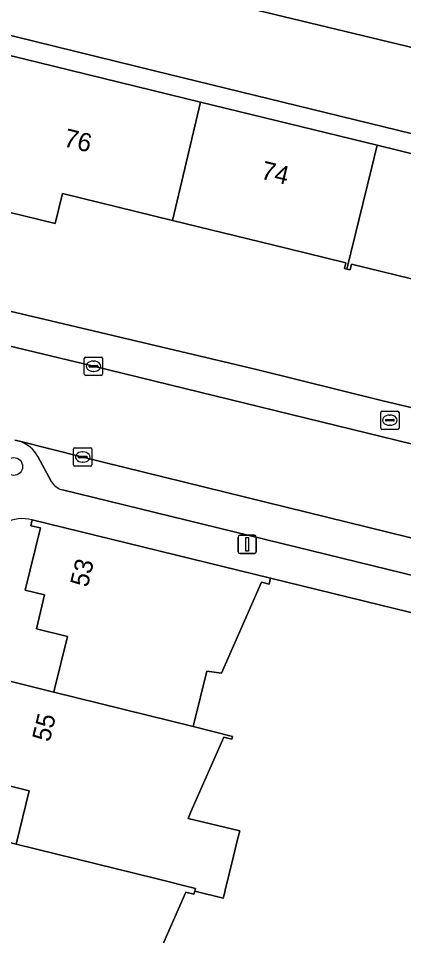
# Model space of a CAD drawing. Extents: x 163266 to 164362, y 381528 to 382286.
# Drawn here: x 163823.2 to 163844.3, y 382208.1 to 382258.2 of the extents above; entities that cross this region are included whole.
import ezdxf

# ---------------------------------------------------------------- set-up
doc = ezdxf.new("R2010")
doc.units = 0
for name, color, linetype in [('IMGEO_Boom', 7, 'Continuous'), ('IMGEO_Brandkraan', 7, 'Continuous'), ('IMGEO_Erf', 7, 'Continuous'), ('IMGEO_Groenvoorziening', 7, 'Continuous'), ('IMGEO_Kolk', 7, 'Continuous'), ('IMGEO_Lichtmast', 7, 'Continuous'), ('IMGEO_Loofbos', 7, 'Continuous'), ('IMGEO_Muur', 7, 'Continuous'), ('IMGEO_Pand', 7, 'Continuous'), ('IMGEO_Pand_nummerreeks', 7, 'Continuous'), ('IMGEO_Parkeervlak_open', 7, 'Continuous'), ('IMGEO_Rijbaan_lokaal_open', 7, 'Continuous'), ('IMGEO_Voetpad_open', 7, 'Continuous')]:
    doc.layers.add(name, color=color, linetype=linetype)

msp = doc.modelspace()

# ---------------------------------------------------------------- linework, layer by layer
at = {"layer": 'IMGEO_Boom'}
msp.add_circle((163822.946, 382233.734), 0.489, dxfattribs=at)
at = {"layer": 'IMGEO_Brandkraan'}
for p, q in [((163843.012, 382235.838), (163843.012, 382236.69)), ((163843.087, 382236.764), (163843.939, 382236.764)), ((163843.314, 382236.307), (163843.712, 382236.307)), ((163843.5, 382236.544), (163843.525, 382236.544)), ((163844.013, 382236.69), (163844.013, 382235.838)), ((163843.271, 382236.258), (163843.271, 382236.27)), ((163843.709, 382236.221), (163843.311, 382236.221)), ((163843.523, 382235.984), (163843.498, 382235.984)), ((163843.755, 382236.27), (163843.755, 382236.258)), ((163843.939, 382235.764), (163843.087, 382235.764))]:
    msp.add_line(p, q, dxfattribs=at)
for points in [[(163843.012, 382235.838), (163843.012, 382236.69)], [(163843.087, 382236.764), (163843.939, 382236.764)], [(163844.013, 382236.69), (163844.013, 382235.838)], [(163843.939, 382235.764), (163843.087, 382235.764)]]:
    msp.add_lwpolyline(points, dxfattribs=at)
for centre, radius, start, end in [((163843.089, 382236.688), 0.0765, 91.552, 178.448), ((163843.089, 382236.688), 0.0765, 91.552, 178.448), ((163843.311, 382236.267), 0.0403, 85.8775, 175.7526), ((163843.716, 382236.269), 0.0386, 1.7309, 96.639), ((163843.937, 382236.688), 0.0765, 1.552, 88.448), ((163843.937, 382236.688), 0.0765, 1.552, 88.448), ((163843.089, 382235.84), 0.0765, 181.552, 268.448), ((163843.089, 382235.84), 0.0765, 181.552, 268.448), ((163843.308, 382236.257), 0.0366, 178.938, 274.7102), ((163843.712, 382236.264), 0.043, 264.8664, 352.4533), ((163843.937, 382235.84), 0.0765, 271.552, 358.448), ((163843.937, 382235.84), 0.0765, 271.552, 358.448)]:
    msp.add_arc(centre, radius, start, end, dxfattribs=at)
for centre, major_axis, ratio, start_param, end_param in [((163843.499, 382236.264), (-0.387, 0.002), 0.722429, 4.712389, 7.853982), ((163843.524, 382236.264), (-0.39, 0.002), 0.717154, 1.570796, 4.712389)]:
    msp.add_ellipse(centre, major_axis=major_axis, ratio=ratio, start_param=start_param, end_param=end_param, dxfattribs=at)
at = {"layer": 'IMGEO_Erf'}
for points in [[(164000, 382214.018), (163852.505, 382250), (163830.652, 382255.331), (163820.909, 382257.71), (163819.962, 382253.749), (163820.89, 382253.489), (163821.611, 382256.436), (163833.166, 382253.623), (163842.811, 382251.271), (163847.999, 382250), (163852.474, 382248.909), (163862.091, 382246.569), (163871.716, 382244.216), (163883.149, 382241.433), (163894.56, 382238.644), (163904.168, 382236.307), (163913.841, 382233.941), (163923.476, 382231.591), (163933.121, 382229.239), (163944.503, 382226.463)], [(163876.222, 382236.278), (163870.185, 382237.752), (163864.01, 382239.261), (163860.742, 382240.059), (163860.665, 382239.748), (163860.493, 382239.79), (163860.354, 382239.824), (163860.43, 382240.134), (163857.185, 382240.927), (163850.904, 382242.461), (163844.687, 382243.98), (163841.414, 382244.779), (163841.337, 382244.468), (163841.165, 382244.51), (163841.026, 382244.544), (163841.102, 382244.854), (163837.85, 382245.648), (163831.624, 382247.169), (163825.611, 382248.638), (163825.21, 382246.997), (163820.13, 382248.237)], [(163818.443, 382243.223), (163823.969, 382241.919), (163834.769, 382239.371), (163836.229, 382239.026), (163843.063, 382237.346), (163844.521, 382236.992), (163854.108, 382234.667), (163855.566, 382234.313), (163862.387, 382232.631), (163863.841, 382232.262), (163874.578, 382229.533), (163885.354, 382226.906)], [(163823.791, 382216.032), (163822.091, 382216.449), (163822.543, 382218.294), (163821.503, 382218.549), (163822.337, 382221.948), (163821.802, 382222.079), (163821.841, 382222.239), (163825.141, 382221.423), (163825.179, 382221.578), (163825.886, 382224.462), (163824.186, 382224.879), (163824.638, 382226.724), (163823.579, 382226.983), (163824.414, 382230.385), (163823.878, 382230.505), (163823.948, 382230.818)], [(163821.571, 382229.546), (163815.696, 382205.587), (163813.798, 382206.04), (163812.542, 382200.891), (163814.432, 382200.431), (163817.871, 382199.104), (163819.275, 382204.948), (163820.975, 382204.53), (163821.012, 382204.686), (163821.709, 382207.584), (163820.055, 382207.971), (163820.514, 382209.818), (163819.45, 382210.086), (163820.269, 382213.47), (163819.745, 382213.625), (163819.816, 382213.93), (163823.078, 382213.129), (163823.791, 382216.032)], [(163855.681, 382223.079), (163836.993, 382227.636), (163836.921, 382227.316), (163836.493, 382227.42), (163834.301, 382222.452), (163833.5, 382222.57), (163832.791, 382219.696), (163832.753, 382219.541), (163834.908, 382219.008), (163834.87, 382218.853), (163834.433, 382218.96), (163832.632, 382214.879), (163832.478, 382214.53), (163835.305, 382213.842), (163835.153, 382213.223), (163834.966, 382212.46), (163834.512, 382210.61), (163834.47, 382210.439), (163834.404, 382210.171), (163832.84, 382210.552), (163832.801, 382210.396), (163832.364, 382210.505), (163830.154, 382205.501)]]:
    msp.add_lwpolyline(points, dxfattribs=at)
msp.add_arc((163823.42, 382228.947), 1.944, 74.2448, 162.0602, dxfattribs=at)
at = {"layer": 'IMGEO_Groenvoorziening'}
msp.add_lwpolyline([(163823.874, 382261.74), (163832.907, 382259.458), (163872.239, 382250), (164000, 382219.278), (164136.238, 382186.518), (164142.104, 382184.986)], dxfattribs=at)
at = {"layer": 'IMGEO_Kolk'}
for p, q in [((163826.806, 382238.784), (163826.806, 382239.636)), ((163826.881, 382239.71), (163827.733, 382239.71)), ((163827.294, 382239.49), (163827.319, 382239.49)), ((163827.807, 382239.636), (163827.807, 382238.784)), ((163827.065, 382239.204), (163827.065, 382239.216)), ((163827.503, 382239.167), (163827.105, 382239.167)), ((163827.108, 382239.253), (163827.506, 382239.253)), ((163827.317, 382238.93), (163827.292, 382238.93)), ((163827.549, 382239.216), (163827.549, 382239.204)), ((163827.733, 382238.71), (163826.881, 382238.71)), ((163826.219, 382233.827), (163826.219, 382234.679)), ((163826.294, 382234.753), (163827.146, 382234.753)), ((163826.521, 382234.296), (163826.919, 382234.296)), ((163826.707, 382234.533), (163826.732, 382234.533)), ((163827.22, 382234.679), (163827.22, 382233.827)), ((163826.478, 382234.247), (163826.478, 382234.259)), ((163826.916, 382234.21), (163826.518, 382234.21)), ((163826.73, 382233.973), (163826.705, 382233.973)), ((163826.962, 382234.259), (163826.962, 382234.247)), ((163827.146, 382233.753), (163826.294, 382233.753))]:
    msp.add_line(p, q, dxfattribs=at)
for points in [[(163826.806, 382238.784), (163826.806, 382239.636)], [(163826.881, 382239.71), (163827.733, 382239.71)], [(163827.807, 382239.636), (163827.807, 382238.784)], [(163827.733, 382238.71), (163826.881, 382238.71)], [(163826.219, 382233.827), (163826.219, 382234.679)], [(163826.294, 382234.753), (163827.146, 382234.753)], [(163827.22, 382234.679), (163827.22, 382233.827)], [(163827.146, 382233.753), (163826.294, 382233.753)]]:
    msp.add_lwpolyline(points, dxfattribs=at)
for centre, radius, start, end in [((163826.883, 382239.634), 0.0765, 91.552, 178.448), ((163826.883, 382239.634), 0.0765, 91.552, 178.448), ((163827.731, 382239.634), 0.0765, 1.552, 88.448), ((163827.731, 382239.634), 0.0765, 1.552, 88.448), ((163827.105, 382239.213), 0.0403, 85.8775, 175.7526), ((163827.102, 382239.203), 0.0366, 178.938, 274.7102), ((163827.506, 382239.21), 0.043, 264.8664, 352.4533), ((163827.51, 382239.215), 0.0386, 1.7309, 96.639), ((163826.883, 382238.786), 0.0765, 181.552, 268.448), ((163826.883, 382238.786), 0.0765, 181.552, 268.448), ((163827.731, 382238.786), 0.0765, 271.552, 358.448), ((163827.731, 382238.786), 0.0765, 271.552, 358.448), ((163826.296, 382234.677), 0.0765, 91.552, 178.448), ((163826.296, 382234.677), 0.0765, 91.552, 178.448), ((163826.518, 382234.256), 0.0403, 85.8775, 175.7526), ((163826.923, 382234.258), 0.0386, 1.7309, 96.639), ((163827.144, 382234.677), 0.0765, 1.552, 88.448), ((163827.144, 382234.677), 0.0765, 1.552, 88.448), ((163826.296, 382233.829), 0.0765, 181.552, 268.448), ((163826.296, 382233.829), 0.0765, 181.552, 268.448), ((163826.515, 382234.246), 0.0366, 178.938, 274.7102), ((163826.919, 382234.253), 0.043, 264.8664, 352.4533), ((163827.144, 382233.829), 0.0765, 271.552, 358.448), ((163827.144, 382233.829), 0.0765, 271.552, 358.448)]:
    msp.add_arc(centre, radius, start, end, dxfattribs=at)
for centre, major_axis, ratio, start_param, end_param in [((163827.293, 382239.21), (-0.387, 0.002), 0.722429, 4.712389, 7.853982), ((163827.318, 382239.21), (-0.39, 0.002), 0.717154, 1.570796, 4.712389), ((163826.706, 382234.253), (-0.387, 0.002), 0.722429, 4.712389, 7.853982), ((163826.731, 382234.253), (-0.39, 0.002), 0.717154, 1.570796, 4.712389)]:
    msp.add_ellipse(centre, major_axis=major_axis, ratio=ratio, start_param=start_param, end_param=end_param, dxfattribs=at)
at = {"layer": 'IMGEO_Lichtmast'}
for p, q in [((163835.214, 382229.087), (163835.214, 382229.887)), ((163835.214, 382229.887), (163835.214, 382229.087)), ((163835.314, 382229.987), (163836.104, 382229.987)), ((163836.104, 382229.987), (163835.314, 382229.987)), ((163836.204, 382229.887), (163836.204, 382229.087)), ((163836.204, 382229.087), (163836.204, 382229.887)), ((163836.104, 382228.987), (163835.314, 382228.987)), ((163835.314, 382228.987), (163836.104, 382228.987))]:
    msp.add_line(p, q, dxfattribs=at)
msp.add_lwpolyline([(163835.634, 382229.862), (163835.784, 382229.862), (163835.784, 382229.112), (163835.634, 382229.112), (163835.634, 382229.862)], dxfattribs=at)
for centre, start, end in [((163835.314, 382229.887), 90, 180), ((163835.314, 382229.887), 90, 180), ((163836.104, 382229.887), 0, 90), ((163836.104, 382229.887), 360, 90), ((163835.314, 382229.087), 180, 270), ((163835.314, 382229.087), 180, 270), ((163836.104, 382229.087), 270, 0), ((163836.104, 382229.087), 270, 0)]:
    msp.add_arc(centre, 0.1, start, end, dxfattribs=at)
at = {"layer": 'IMGEO_Loofbos'}
for points in [[(164142.104, 382184.986), (164136.238, 382186.518), (164000, 382219.278), (163872.239, 382250), (163832.907, 382259.458), (163823.874, 382261.74)], [(163817.409, 382251.574), (163819.3, 382251.045), (163819.962, 382253.749), (163820.909, 382257.71), (163830.652, 382255.331), (163852.505, 382250), (164000, 382214.018), (164033.312, 382205.891), (164134.264, 382181.264), (164140.582, 382179.712)]]:
    msp.add_lwpolyline(points, dxfattribs=at)
at = {"layer": 'IMGEO_Muur'}
for points in [[(163823.969, 382241.919), (163834.769, 382239.371)], [(163855.681, 382223.079), (163836.993, 382227.636)]]:
    msp.add_lwpolyline(points, dxfattribs=at)
at = {"layer": 'IMGEO_Pand'}
for points in [[(163833.166, 382253.623), (163821.611, 382256.436), (163820.89, 382253.489), (163820.228, 382250.785), (163820.036, 382250), (163819.541, 382247.979), (163820.037, 382247.858), (163820.13, 382248.237), (163825.21, 382246.997), (163825.611, 382248.638), (163831.624, 382247.169), (163832.3, 382250)], [(163841.165, 382244.51), (163842.502, 382250), (163842.811, 382251.271), (163833.166, 382253.623), (163832.3, 382250), (163831.624, 382247.169), (163837.85, 382245.648), (163841.102, 382244.854), (163841.026, 382244.544)], [(163841.165, 382244.51), (163841.337, 382244.468), (163841.414, 382244.779), (163844.687, 382243.98), (163850.904, 382242.461), (163852.474, 382248.909), (163847.999, 382250), (163842.811, 382251.271), (163842.502, 382250)], [(163836.493, 382227.42), (163836.921, 382227.316), (163836.993, 382227.636), (163823.948, 382230.818), (163823.878, 382230.505), (163824.414, 382230.385), (163823.579, 382226.983), (163824.638, 382226.724), (163824.186, 382224.879), (163825.886, 382224.462), (163825.179, 382221.578), (163825.141, 382221.423), (163832.753, 382219.541), (163832.791, 382219.696), (163833.5, 382222.57), (163834.301, 382222.452)], [(163834.433, 382218.96), (163834.87, 382218.853), (163834.908, 382219.008), (163832.753, 382219.541), (163825.141, 382221.423), (163821.841, 382222.239), (163821.802, 382222.079), (163822.337, 382221.948), (163821.503, 382218.549), (163822.543, 382218.294), (163822.091, 382216.449), (163823.791, 382216.032), (163823.078, 382213.129), (163830.723, 382211.24), (163832.878, 382210.707), (163832.84, 382210.552), (163834.404, 382210.171), (163834.47, 382210.439), (163834.512, 382210.61), (163834.966, 382212.46), (163835.153, 382213.223), (163835.305, 382213.842), (163832.478, 382214.53), (163832.632, 382214.879)], [(163832.364, 382210.505), (163832.801, 382210.396), (163832.84, 382210.552), (163832.878, 382210.707), (163830.723, 382211.24), (163823.078, 382213.129), (163819.816, 382213.93), (163819.745, 382213.625), (163820.269, 382213.47), (163819.45, 382210.086), (163820.514, 382209.818), (163820.055, 382207.971), (163821.709, 382207.584), (163821.012, 382204.686), (163820.975, 382204.53), (163828.625, 382202.651), (163828.663, 382202.807), (163829.36, 382205.693), (163830.154, 382205.501)]]:
    msp.add_lwpolyline(points, close=True, dxfattribs=at)
at = {"layer": 'IMGEO_Parkeervlak_open'}
for points in [[(163869.912, 382223.666), (163869.181, 382223.841), (163866.501, 382224.512), (163845.616, 382229.599), (163826.72, 382234.254), (163823.271, 382235.111)], [(163824.266, 382234.278), (163825.004, 382232.905)], [(163825.622, 382232.458), (163845.133, 382227.702), (163866.485, 382222.49)]]:
    msp.add_lwpolyline(points, dxfattribs=at)
for centre, radius, start, end in [((163822.714, 382233.435), 1.766, 28.5118, 71.617), ((163825.844, 382233.415), 0.983, 211.2873, 256.9562)]:
    msp.add_arc(centre, radius, start, end, dxfattribs=at)
at = {"layer": 'IMGEO_Rijbaan_lokaal_open'}
for points in [[(163847.214, 382234.356), (163827.306, 382239.21), (163822.223, 382240.426), (163817.995, 382241.479), (163817.019, 382241.718), (163812.105, 382242.923), (163812.076, 382242.806), (163811.502, 382240.518), (163810.878, 382238.026)], [(163823.007, 382235.177), (163823.271, 382235.111), (163826.72, 382234.254), (163845.616, 382229.599), (163866.501, 382224.512), (163869.181, 382223.841), (163870.358, 382228.687), (163868.091, 382229.231), (163847.214, 382234.356)]]:
    msp.add_lwpolyline(points, dxfattribs=at)
at = {"layer": 'IMGEO_Voetpad_open'}
for points in [[(163885.354, 382226.906), (163874.578, 382229.533), (163863.841, 382232.262), (163862.387, 382232.631), (163855.566, 382234.313), (163854.108, 382234.667), (163844.521, 382236.992), (163843.063, 382237.346), (163836.229, 382239.026), (163834.769, 382239.371), (163823.969, 382241.919), (163818.443, 382243.223), (163817.995, 382241.479), (163822.223, 382240.426), (163827.306, 382239.21), (163847.214, 382234.356), (163868.091, 382229.231), (163870.358, 382228.687), (163887.667, 382224.454)], [(163823.271, 382235.111), (163823.007, 382235.177)], [(163825.004, 382232.905), (163824.266, 382234.278)], [(163845.133, 382227.702), (163825.622, 382232.458)], [(163823.948, 382230.818), (163836.993, 382227.636), (163855.681, 382223.079), (163868.733, 382219.885), (163874.125, 382219.023)]]:
    msp.add_lwpolyline(points, dxfattribs=at)
for centre, radius, start, end in [((163822.714, 382233.435), 1.766, 28.5118, 71.617), ((163825.844, 382233.415), 0.983, 211.2873, 256.9562), ((163823.42, 382228.947), 1.944, 74.2448, 162.0602)]:
    msp.add_arc(centre, radius, start, end, dxfattribs=at)

# ---------------------------------------------------------------- texts
at = {"layer": 'IMGEO_Pand_nummerreeks'}
for s, rotation, p in [('76', 346.257, (163825.625, 382251.227)), ('74', 346.2955, (163836.408, 382249.457)), ('53', 76.2091, (163826.985, 382227.1)), ('55', 76.2148, (163824.908, 382218.664))]:
    msp.add_text(s, height=1, rotation=rotation, dxfattribs=at).set_placement(p)

doc.saveas('drawing.dxf')
